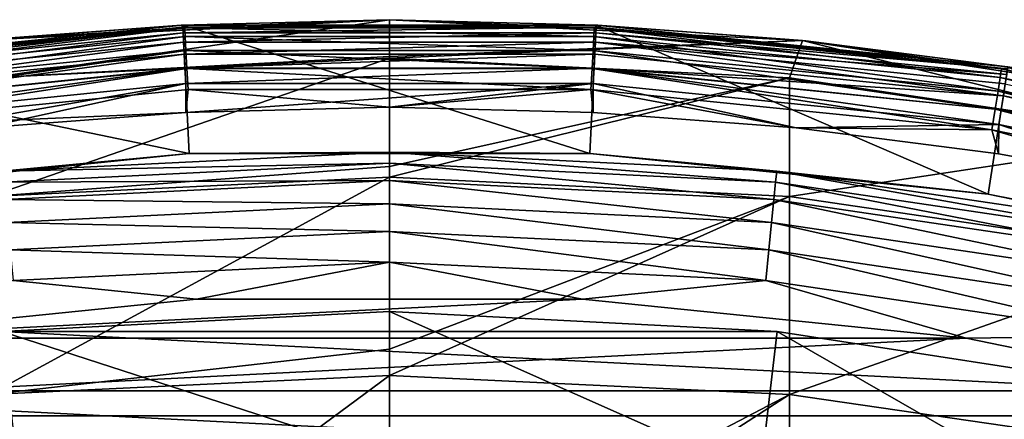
# Model space of a CAD drawing. Header units: millimetres. Extents: x -30 to 76, y -3 to 301.
# Tile 341 of 356: x -1.27 to 2.11, y 299.43 to 300.8. Entities that reach past the tile are written whole.
import ezdxf

# ---------------------------------------------------------------- set-up
doc = ezdxf.new("R2010")
doc.units = ezdxf.units.MM
doc.header["$LTSCALE"] = 81.481481
for name, color, linetype in [('132', 7, 'CONTINUOUS'), ('133', 7, 'CONTINUOUS'), ('136', 7, 'CONTINUOUS'), ('137', 7, 'CONTINUOUS'), ('146', 7, 'CONTINUOUS'), ('148', 7, 'CONTINUOUS'), ('161', 7, 'CONTINUOUS'), ('276', 7, 'CONTINUOUS'), ('279', 7, 'CONTINUOUS'), ('280', 7, 'CONTINUOUS'), ('282', 7, 'CONTINUOUS'), ('289', 7, 'CONTINUOUS')]:
    doc.layers.add(name, color=color, linetype=linetype)

msp = doc.modelspace()

# ---------------------------------------------------------------- linework, layer by layer
at = {"layer": '132', "color": 7, "linetype": 'CONTINUOUS', "true_color": 0xaaaaaa}
for points in [[(0, 300.8, 40), (1.4164, 300.7282, 40), (0, 300.6741, 36.3149), (0, 300.8, 40)], [(1.3722, 300.6006, 36.2293), (0, 300.6679, 36.2246), (1.4164, 300.7282, 40), (1.3722, 300.6006, 36.2293)], [(1.4164, 300.7282, 40), (0, 300.6679, 36.2246), (0, 300.6741, 36.3149), (1.4164, 300.7282, 40)], [(2.7313, 300.3995, 36.2434), (1.3722, 300.6006, 36.2293), (1.4164, 300.7282, 40), (2.7313, 300.3995, 36.2434)], [(2.8182, 300.5134, 40), (2.7313, 300.3995, 36.2434), (1.4164, 300.7282, 40), (2.8182, 300.5134, 40)], [(0, 300.6679, 36.2246), (1.3722, 300.6006, 36.2293), (0, 300.297, 32.647), (0, 300.6679, 36.2246)], [(1.3722, 300.194, 32.397), (0, 300.2607, 32.3875), (1.3722, 300.6006, 36.2293), (1.3722, 300.194, 32.397)], [(1.3722, 300.6006, 36.2293), (0, 300.2607, 32.3875), (0, 300.297, 32.647), (1.3722, 300.6006, 36.2293)], [(2.7313, 300.3995, 36.2434), (1.3722, 300.194, 32.397), (1.3722, 300.6006, 36.2293), (2.7313, 300.3995, 36.2434)], [(2.7313, 299.9944, 32.4254), (1.3722, 300.194, 32.397), (2.7313, 300.3995, 36.2434), (2.7313, 299.9944, 32.4254)], [(0, 300.2607, 32.3875), (1.3722, 300.194, 32.397), (0, 299.6705, 29.0134), (0, 300.2607, 32.3875)], [(1.3722, 299.5147, 28.6035), (0, 299.5806, 28.5893), (1.3722, 300.194, 32.397), (1.3722, 299.5147, 28.6035)], [(1.3722, 300.194, 32.397), (0, 299.5806, 28.5893), (0, 299.6705, 29.0134), (1.3722, 300.194, 32.397)], [(2.7313, 299.9944, 32.4254), (1.3722, 299.5147, 28.6035), (1.3722, 300.194, 32.397), (2.7313, 299.9944, 32.4254)], [(2.7313, 299.3177, 28.6461), (1.3722, 299.5147, 28.6035), (2.7313, 299.9944, 32.4254), (2.7313, 299.3177, 28.6461)], [(0, 299.5806, 28.5893), (1.3722, 299.5147, 28.6035), (0, 298.7975, 25.431), (0, 299.5806, 28.5893)], [(1.3722, 298.5663, 24.8683), (0, 298.631, 24.8493), (1.3722, 299.5147, 28.6035), (1.3722, 298.5663, 24.8683)], [(1.3722, 299.5147, 28.6035), (0, 298.631, 24.8493), (0, 298.7975, 25.431), (1.3722, 299.5147, 28.6035)], [(2.7313, 299.3177, 28.6461), (1.3722, 298.5663, 24.8683), (1.3722, 299.5147, 28.6035), (2.7313, 299.3177, 28.6461)]]:
    msp.add_3dface(points, dxfattribs=at)
at = {"layer": '133', "color": 7, "linetype": 'CONTINUOUS', "true_color": 0xaaaaaa}
for points in [[(0, 300.8, 40), (-1.3722, 300.6006, 36.2293), (-1.4164, 300.7282, 40), (0, 300.8, 40)], [(0, 300.8, 40), (0, 300.6741, 36.3149), (-1.3722, 300.6006, 36.2293), (0, 300.8, 40)], [(0, 300.6741, 36.3149), (0, 300.6679, 36.2246), (-1.3722, 300.6006, 36.2293), (0, 300.6741, 36.3149)], [(0, 300.6679, 36.2246), (0, 300.297, 32.647), (-1.3722, 300.194, 32.397), (0, 300.6679, 36.2246)], [(0, 300.6679, 36.2246), (-1.3722, 300.194, 32.397), (-1.3722, 300.6006, 36.2293), (0, 300.6679, 36.2246)], [(0, 300.297, 32.647), (0, 300.2607, 32.3875), (-1.3722, 300.194, 32.397), (0, 300.297, 32.647)], [(0, 300.2607, 32.3875), (0, 299.6705, 29.0134), (-1.3722, 299.5147, 28.6035), (0, 300.2607, 32.3875)], [(0, 300.2607, 32.3875), (-1.3722, 299.5147, 28.6035), (-1.3722, 300.194, 32.397), (0, 300.2607, 32.3875)], [(0, 299.6705, 29.0134), (0, 299.5806, 28.5893), (-1.3722, 299.5147, 28.6035), (0, 299.6705, 29.0134)], [(0, 299.5806, 28.5893), (0, 298.7975, 25.431), (-1.3722, 298.5663, 24.8683), (0, 299.5806, 28.5893)], [(0, 299.5806, 28.5893), (-1.3722, 298.5663, 24.8683), (-1.3722, 299.5147, 28.6035), (0, 299.5806, 28.5893)]]:
    msp.add_3dface(points, dxfattribs=at)
at = {"layer": '136', "color": 7, "linetype": 'CONTINUOUS', "true_color": 0xaaaaaa}
for points in [[(-1.4275, 300.727, 111.7), (-0.7147, 300.7817, 111.7), (-1.3923, 300.7306, 110), (-1.4275, 300.727, 111.7)], [(-0.7147, 300.7817, 111.7), (0, 300.8, 111.7), (-1.3923, 300.7306, 110), (-0.7147, 300.7817, 111.7)], [(-1.3923, 300.7306, 110), (0, 300.8, 111.7), (0, 300.8, 110), (-1.3923, 300.7306, 110)], [(1.4164, 300.7282, 40), (0, 300.8, 40), (0.7147, 300.7817, 111.7), (1.4164, 300.7282, 40)], [(0.7147, 300.7817, 111.7), (0, 300.8, 40), (0, 300.8, 110), (0.7147, 300.7817, 111.7)], [(0, 300.8, 111.7), (0.7147, 300.7817, 111.7), (0, 300.8, 110), (0, 300.8, 111.7)], [(1.4275, 300.727, 111.7), (1.4164, 300.7282, 40), (0.7147, 300.7817, 111.7), (1.4275, 300.727, 111.7)], [(2.8182, 300.5134, 40), (1.4164, 300.7282, 40), (2.1366, 300.636, 111.7), (2.8182, 300.5134, 40)], [(2.1366, 300.636, 111.7), (1.4164, 300.7282, 40), (1.4275, 300.727, 111.7), (2.1366, 300.636, 111.7)]]:
    msp.add_3dface(points, dxfattribs=at)
at = {"layer": '137', "color": 7, "linetype": 'CONTINUOUS', "true_color": 0xaaaaaa}
for points in [[(0, 300.8, 40), (-1.4164, 300.7282, 40), (0, 300.8, 110), (0, 300.8, 40)], [(-1.4164, 300.7282, 40), (-1.3923, 300.7306, 110), (0, 300.8, 110), (-1.4164, 300.7282, 40)]]:
    msp.add_3dface(points, dxfattribs=at)
at = {"layer": '146', "color": 7, "linetype": 'CONTINUOUS', "true_color": 0xaaaaaa}
for points in [[(-1.3297, 299.7314, 110), (0, 299.3, 109.5), (0, 299.7996, 110), (-1.3297, 299.7314, 110)], [(0, 299.3, 109.5), (1.2716, 299.2352, 109.5004), (0, 299.7996, 110), (0, 299.3, 109.5)], [(0, 299.7996, 110), (1.2716, 299.2352, 109.5004), (1.3297, 299.7314, 110), (0, 299.7996, 110)], [(-1.2717, 299.2351, 109.5004), (0, 299.3, 109.5), (-1.3297, 299.7314, 110), (-1.2717, 299.2351, 109.5004)], [(1.2716, 299.2352, 109.5004), (2.5321, 299.0408, 109.5004), (1.3297, 299.7314, 110), (1.2716, 299.2352, 109.5004)], [(1.3297, 299.7314, 110), (2.5321, 299.0408, 109.5004), (2.6454, 299.5276, 110), (1.3297, 299.7314, 110)]]:
    msp.add_3dface(points, dxfattribs=at)
at = {"layer": '148', "color": 7, "linetype": 'CONTINUOUS', "true_color": 0x323232}
for points in [[(-1.3297, 299.7314, 110), (0, 299.7996, 110), (1.3297, 299.7314, 110), (-1.3297, 299.7314, 110)], [(-2.6454, 299.5276, 110), (-1.3297, 299.7314, 110), (2.6454, 299.5276, 110), (-2.6454, 299.5276, 110)], [(-1.3297, 299.7314, 110), (1.3297, 299.7314, 110), (2.6454, 299.5276, 110), (-1.3297, 299.7314, 110)], [(-3.9333, 299.1902, 110), (-2.6454, 299.5276, 110), (3.9333, 299.1902, 110), (-3.9333, 299.1902, 110)], [(-2.6454, 299.5276, 110), (2.6454, 299.5276, 110), (3.9333, 299.1902, 110), (-2.6454, 299.5276, 110)]]:
    msp.add_3dface(points, dxfattribs=at)
at = {"layer": '161', "color": 7, "linetype": 'CONTINUOUS', "true_color": 0x323232}
for points in [[(-0.7147, 300.7817, 111.7), (-1.4275, 300.727, 111.7), (-0.702, 300.7722, 111.7773), (-0.7147, 300.7817, 111.7)], [(0, 300.8, 111.7), (-0.7147, 300.7817, 111.7), (-0.702, 300.7722, 111.7773), (0, 300.8, 111.7)], [(0, 300.8, 111.7), (-0.702, 300.7722, 111.7773), (0.702, 300.7722, 111.7773), (0, 300.8, 111.7)], [(0.7147, 300.7817, 111.7), (0, 300.8, 111.7), (0.702, 300.7722, 111.7773), (0.7147, 300.7817, 111.7)], [(0.7147, 300.7817, 111.7), (0.702, 300.7722, 111.7773), (2.099, 300.6315, 111.7773), (0.7147, 300.7817, 111.7)], [(1.4275, 300.727, 111.7), (0.7147, 300.7817, 111.7), (2.099, 300.6315, 111.7773), (1.4275, 300.727, 111.7)], [(-1.4275, 300.727, 111.7), (-2.099, 300.6315, 111.7773), (-0.702, 300.7722, 111.7773), (-1.4275, 300.727, 111.7)], [(-2.099, 300.6315, 111.7773), (-2.0942, 300.6019, 111.8498), (-0.702, 300.7722, 111.7773), (-2.099, 300.6315, 111.7773)], [(-2.0942, 300.6019, 111.8498), (-0.7004, 300.7423, 111.8498), (-0.702, 300.7722, 111.7773), (-2.0942, 300.6019, 111.8498)], [(-2.0942, 300.6019, 111.8498), (-2.0867, 300.5549, 111.912), (-0.7004, 300.7423, 111.8498), (-2.0942, 300.6019, 111.8498)], [(-2.0867, 300.5549, 111.912), (-0.6979, 300.6947, 111.912), (-0.7004, 300.7423, 111.8498), (-2.0867, 300.5549, 111.912)], [(-0.7004, 300.7423, 111.8498), (0.7004, 300.7423, 111.8498), (-0.702, 300.7722, 111.7773), (-0.7004, 300.7423, 111.8498)], [(-0.702, 300.7722, 111.7773), (0.7004, 300.7423, 111.8498), (0.702, 300.7722, 111.7773), (-0.702, 300.7722, 111.7773)], [(-0.6979, 300.6947, 111.912), (0.6979, 300.6947, 111.912), (-0.7004, 300.7423, 111.8498), (-0.6979, 300.6947, 111.912)], [(-0.7004, 300.7423, 111.8498), (0.6979, 300.6947, 111.912), (0.7004, 300.7423, 111.8498), (-0.7004, 300.7423, 111.8498)], [(0.6979, 300.6947, 111.912), (2.0867, 300.5549, 111.912), (0.7004, 300.7423, 111.8498), (0.6979, 300.6947, 111.912)], [(0.7004, 300.7423, 111.8498), (2.0942, 300.6019, 111.8498), (0.702, 300.7722, 111.7773), (0.7004, 300.7423, 111.8498)], [(0.7004, 300.7423, 111.8498), (2.0867, 300.5549, 111.912), (2.0942, 300.6019, 111.8498), (0.7004, 300.7423, 111.8498)], [(0.702, 300.7722, 111.7773), (2.0942, 300.6019, 111.8498), (2.099, 300.6315, 111.7773), (0.702, 300.7722, 111.7773)], [(2.1366, 300.636, 111.7), (1.4275, 300.727, 111.7), (2.099, 300.6315, 111.7773), (2.1366, 300.636, 111.7)], [(-2.0867, 300.5549, 111.912), (-2.0768, 300.4935, 111.9598), (-0.6979, 300.6947, 111.912), (-2.0867, 300.5549, 111.912)], [(-2.0768, 300.4935, 111.9598), (-0.6946, 300.6326, 111.9598), (-0.6979, 300.6947, 111.912), (-2.0768, 300.4935, 111.9598)], [(-0.6946, 300.6326, 111.9598), (0.6946, 300.6326, 111.9598), (-0.6979, 300.6947, 111.912), (-0.6946, 300.6326, 111.9598)], [(-0.6979, 300.6947, 111.912), (0.6946, 300.6326, 111.9598), (0.6979, 300.6947, 111.912), (-0.6979, 300.6947, 111.912)], [(0.6946, 300.6326, 111.9598), (2.0768, 300.4935, 111.9598), (0.6979, 300.6947, 111.912), (0.6946, 300.6326, 111.9598)], [(0.6979, 300.6947, 111.912), (2.0768, 300.4935, 111.9598), (2.0867, 300.5549, 111.912), (0.6979, 300.6947, 111.912)], [(-2.0768, 300.4935, 111.9598), (-2.0652, 300.422, 111.9898), (-0.6946, 300.6326, 111.9598), (-2.0768, 300.4935, 111.9598)], [(-2.0652, 300.422, 111.9898), (-0.6907, 300.5603, 111.9898), (-0.6946, 300.6326, 111.9598), (-2.0652, 300.422, 111.9898)], [(-0.6907, 300.5603, 111.9898), (0.6907, 300.5603, 111.9898), (-0.6946, 300.6326, 111.9598), (-0.6907, 300.5603, 111.9898)], [(-0.6946, 300.6326, 111.9598), (0.6907, 300.5603, 111.9898), (0.6946, 300.6326, 111.9598), (-0.6946, 300.6326, 111.9598)], [(0.6907, 300.5603, 111.9898), (2.0652, 300.422, 111.9898), (0.6946, 300.6326, 111.9598), (0.6907, 300.5603, 111.9898)], [(0.6946, 300.6326, 111.9598), (2.0652, 300.422, 111.9898), (2.0768, 300.4935, 111.9598), (0.6946, 300.6326, 111.9598)], [(2.0942, 300.6019, 111.8498), (3.467, 300.3226, 111.8498), (2.099, 300.6315, 111.7773), (2.0942, 300.6019, 111.8498)], [(2.1366, 300.636, 111.7), (2.099, 300.6315, 111.7773), (3.4748, 300.3514, 111.7773), (2.1366, 300.636, 111.7)], [(2.099, 300.6315, 111.7773), (3.467, 300.3226, 111.8498), (3.4748, 300.3514, 111.7773), (2.099, 300.6315, 111.7773)], [(2.0867, 300.5549, 111.912), (3.4544, 300.2766, 111.912), (2.0942, 300.6019, 111.8498), (2.0867, 300.5549, 111.912)], [(2.0942, 300.6019, 111.8498), (3.4544, 300.2766, 111.912), (3.467, 300.3226, 111.8498), (2.0942, 300.6019, 111.8498)], [(-0.6907, 300.5603, 111.9898), (-2.0652, 300.422, 111.9898), (-0.6984, 300.4822, 112), (-0.6907, 300.5603, 111.9898)], [(0, 300.5, 112), (-0.6907, 300.5603, 111.9898), (-0.6984, 300.4822, 112), (0, 300.5, 112)], [(0.6907, 300.5603, 111.9898), (-0.6907, 300.5603, 111.9898), (0, 300.5, 112), (0.6907, 300.5603, 111.9898)], [(0.6984, 300.4822, 112), (0.6907, 300.5603, 111.9898), (0, 300.5, 112), (0.6984, 300.4822, 112)], [(2.0652, 300.422, 111.9898), (0.6907, 300.5603, 111.9898), (1.395, 300.4288, 112), (2.0652, 300.422, 111.9898)], [(1.395, 300.4288, 112), (0.6907, 300.5603, 111.9898), (0.6984, 300.4822, 112), (1.395, 300.4288, 112)], [(2.0768, 300.4935, 111.9598), (3.438, 300.2166, 111.9598), (2.0867, 300.5549, 111.912), (2.0768, 300.4935, 111.9598)], [(2.0867, 300.5549, 111.912), (3.438, 300.2166, 111.9598), (3.4544, 300.2766, 111.912), (2.0867, 300.5549, 111.912)], [(-0.6984, 300.4822, 112), (-2.0652, 300.422, 111.9898), (-1.395, 300.4288, 112), (-0.6984, 300.4822, 112)], [(2.0652, 300.422, 111.9898), (3.419, 300.1467, 111.9898), (2.0768, 300.4935, 111.9598), (2.0652, 300.422, 111.9898)], [(2.0768, 300.4935, 111.9598), (3.419, 300.1467, 111.9898), (3.438, 300.2166, 111.9598), (2.0768, 300.4935, 111.9598)], [(2.088, 300.34, 112), (2.0652, 300.422, 111.9898), (1.395, 300.4288, 112), (2.088, 300.34, 112)], [(3.419, 300.1467, 111.9898), (2.0652, 300.422, 111.9898), (2.7755, 300.2159, 112), (3.419, 300.1467, 111.9898)], [(2.7755, 300.2159, 112), (2.0652, 300.422, 111.9898), (2.088, 300.34, 112), (2.7755, 300.2159, 112)]]:
    msp.add_3dface(points, dxfattribs=at)
at = {"layer": '276', "color": 7, "linetype": 'CONTINUOUS', "true_color": 0xaaaaaa}
for points in [[(-2.1199, 300.6379, 112.2007), (-0.6867, 300.341, 238.5017), (-0.7091, 300.7813, 112.2007), (-2.1199, 300.6379, 112.2007)], [(-0.6867, 300.341, 238.5017), (0.6867, 300.341, 238.5017), (-0.7091, 300.7813, 112.2007), (-0.6867, 300.341, 238.5017)], [(-0.7091, 300.7813, 112.2007), (0.6867, 300.341, 238.5017), (0.7091, 300.7813, 112.2007), (-0.7091, 300.7813, 112.2007)], [(0.6867, 300.341, 238.5017), (2.0531, 300.2021, 238.5017), (0.7091, 300.7813, 112.2007), (0.6867, 300.341, 238.5017)], [(0.7091, 300.7813, 112.2007), (2.0531, 300.2021, 238.5017), (2.1199, 300.6379, 112.2007), (0.7091, 300.7813, 112.2007)], [(-2.0531, 300.2021, 238.5017), (-0.6867, 300.341, 238.5017), (-2.1199, 300.6379, 112.2007), (-2.0531, 300.2021, 238.5017)], [(2.0531, 300.2021, 238.5017), (3.3985, 299.9256, 238.5017), (2.1199, 300.6379, 112.2007), (2.0531, 300.2021, 238.5017)]]:
    msp.add_3dface(points, dxfattribs=at)
at = {"layer": '279', "color": 7, "linetype": 'CONTINUOUS', "true_color": 0xaaaaaa}
for points in [[(-0.6988, 300.5816, 112), (-2.088, 300.34, 112), (-2.0891, 300.4402, 112), (-0.6988, 300.5816, 112)], [(-1.395, 300.4288, 112), (-2.088, 300.34, 112), (-0.6988, 300.5816, 112), (-1.395, 300.4288, 112)], [(-0.6984, 300.4822, 112), (-1.395, 300.4288, 112), (-0.6988, 300.5816, 112), (-0.6984, 300.4822, 112)], [(0.6988, 300.5816, 112), (-0.6984, 300.4822, 112), (-0.6988, 300.5816, 112), (0.6988, 300.5816, 112)], [(0, 300.5, 112), (-0.6984, 300.4822, 112), (0.6988, 300.5816, 112), (0, 300.5, 112)], [(0.6984, 300.4822, 112), (0, 300.5, 112), (0.6988, 300.5816, 112), (0.6984, 300.4822, 112)], [(1.395, 300.4288, 112), (0.6984, 300.4822, 112), (0.6988, 300.5816, 112), (1.395, 300.4288, 112)], [(2.0891, 300.4402, 112), (1.395, 300.4288, 112), (0.6988, 300.5816, 112), (2.0891, 300.4402, 112)], [(2.088, 300.34, 112), (1.395, 300.4288, 112), (2.0891, 300.4402, 112), (2.088, 300.34, 112)], [(2.7755, 300.2159, 112), (2.088, 300.34, 112), (2.0891, 300.4402, 112), (2.7755, 300.2159, 112)], [(3.4581, 300.159, 112), (2.7755, 300.2159, 112), (2.0891, 300.4402, 112), (3.4581, 300.159, 112)]]:
    msp.add_3dface(points, dxfattribs=at)
at = {"layer": '280', "color": 7, "linetype": 'CONTINUOUS', "true_color": 0xaaaaaa}
for points in [[(-0.6615, 299.8417, 239), (-1.9775, 299.7078, 239), (0.6615, 299.8417, 239), (-0.6615, 299.8417, 239)], [(0.6615, 299.8417, 239), (-1.9775, 299.7078, 239), (1.9775, 299.7078, 239), (0.6615, 299.8417, 239)], [(-1.9775, 299.7078, 239), (-3.2733, 299.4415, 239), (1.9775, 299.7078, 239), (-1.9775, 299.7078, 239)], [(1.9775, 299.7078, 239), (-3.2733, 299.4415, 239), (3.2733, 299.4415, 239), (1.9775, 299.7078, 239)], [(-3.2733, 299.4415, 239), (-4.5356, 299.0455, 239), (3.2733, 299.4415, 239), (-3.2733, 299.4415, 239)], [(3.2733, 299.4415, 239), (-4.5356, 299.0455, 239), (4.5356, 299.0455, 239), (3.2733, 299.4415, 239)]]:
    msp.add_3dface(points, dxfattribs=at)
at = {"layer": '282', "color": 7, "linetype": 'CONTINUOUS', "true_color": 0xaaaaaa}
for points in [[(-0.6867, 300.341, 238.5017), (-2.0531, 300.2021, 238.5017), (-1.3277, 300.2803, 238.6127), (-0.6867, 300.341, 238.5017)], [(-0.6867, 300.341, 238.5017), (-1.3277, 300.2803, 238.6127), (0, 300.3456, 238.6127), (-0.6867, 300.341, 238.5017)], [(-1.3277, 300.2803, 238.6127), (0, 300.3083, 238.7182), (0, 300.3456, 238.6127), (-1.3277, 300.2803, 238.6127)], [(0.6867, 300.341, 238.5017), (-0.6867, 300.341, 238.5017), (0, 300.3456, 238.6127), (0.6867, 300.341, 238.5017)], [(0.6867, 300.341, 238.5017), (0, 300.3456, 238.6127), (1.3277, 300.2803, 238.6127), (0.6867, 300.341, 238.5017)], [(0, 300.3083, 238.7182), (1.324, 300.2433, 238.7182), (0, 300.3456, 238.6127), (0, 300.3083, 238.7182)], [(0, 300.3456, 238.6127), (1.324, 300.2433, 238.7182), (1.3277, 300.2803, 238.6127), (0, 300.3456, 238.6127)], [(2.0531, 300.2021, 238.5017), (0.6867, 300.341, 238.5017), (1.3277, 300.2803, 238.6127), (2.0531, 300.2021, 238.5017)], [(-1.324, 300.2433, 238.7182), (0, 300.3083, 238.7182), (-1.3277, 300.2803, 238.6127), (-1.324, 300.2433, 238.7182)], [(-1.324, 300.2433, 238.7182), (0, 300.2486, 238.8127), (0, 300.3083, 238.7182), (-1.324, 300.2433, 238.7182)], [(0, 300.2486, 238.8127), (1.3182, 300.1838, 238.8127), (0, 300.3083, 238.7182), (0, 300.2486, 238.8127)], [(0, 300.3083, 238.7182), (1.3182, 300.1838, 238.8127), (1.324, 300.2433, 238.7182), (0, 300.3083, 238.7182)], [(1.324, 300.2433, 238.7182), (2.6353, 300.0488, 238.7182), (1.3277, 300.2803, 238.6127), (1.324, 300.2433, 238.7182)], [(2.0531, 300.2021, 238.5017), (1.3277, 300.2803, 238.6127), (2.6426, 300.0853, 238.6127), (2.0531, 300.2021, 238.5017)], [(1.3277, 300.2803, 238.6127), (2.6353, 300.0488, 238.7182), (2.6426, 300.0853, 238.6127), (1.3277, 300.2803, 238.6127)], [(-1.3182, 300.1838, 238.8127), (0, 300.2486, 238.8127), (-1.324, 300.2433, 238.7182), (-1.3182, 300.1838, 238.8127)], [(-1.3182, 300.1838, 238.8127), (0, 300.1693, 238.8916), (0, 300.2486, 238.8127), (-1.3182, 300.1838, 238.8127)], [(0, 300.1693, 238.8916), (1.3104, 300.1049, 238.8916), (0, 300.2486, 238.8127), (0, 300.1693, 238.8916)], [(0, 300.2486, 238.8127), (1.3104, 300.1049, 238.8916), (1.3182, 300.1838, 238.8127), (0, 300.2486, 238.8127)], [(1.3182, 300.1838, 238.8127), (2.6237, 299.9902, 238.8127), (1.324, 300.2433, 238.7182), (1.3182, 300.1838, 238.8127)], [(1.324, 300.2433, 238.7182), (2.6237, 299.9902, 238.8127), (2.6353, 300.0488, 238.7182), (1.324, 300.2433, 238.7182)], [(3.3985, 299.9256, 238.5017), (2.0531, 300.2021, 238.5017), (2.6426, 300.0853, 238.6127), (3.3985, 299.9256, 238.5017)], [(-1.3104, 300.1049, 238.8916), (0, 300.1693, 238.8916), (-1.3182, 300.1838, 238.8127), (-1.3104, 300.1049, 238.8916)], [(-1.3104, 300.1049, 238.8916), (0, 300.0745, 238.9509), (0, 300.1693, 238.8916), (-1.3104, 300.1049, 238.8916)], [(0, 300.0745, 238.9509), (1.3011, 300.0106, 238.9509), (0, 300.1693, 238.8916), (0, 300.0745, 238.9509)], [(0, 300.1693, 238.8916), (1.3011, 300.0106, 238.9509), (1.3104, 300.1049, 238.8916), (0, 300.1693, 238.8916)], [(1.3104, 300.1049, 238.8916), (2.6082, 299.9124, 238.8916), (1.3182, 300.1838, 238.8127), (1.3104, 300.1049, 238.8916)], [(1.3182, 300.1838, 238.8127), (2.6082, 299.9124, 238.8916), (2.6237, 299.9902, 238.8127), (1.3182, 300.1838, 238.8127)], [(-1.3011, 300.0106, 238.9509), (0, 300.0745, 238.9509), (-1.3104, 300.1049, 238.8916), (-1.3011, 300.0106, 238.9509)], [(1.3011, 300.0106, 238.9509), (2.5897, 299.8194, 238.9509), (1.3104, 300.1049, 238.8916), (1.3011, 300.0106, 238.9509)], [(1.3104, 300.1049, 238.8916), (2.5897, 299.8194, 238.9509), (2.6082, 299.9124, 238.8916), (1.3104, 300.1049, 238.8916)], [(-1.3011, 300.0106, 238.9509), (0, 299.9689, 238.9876), (0, 300.0745, 238.9509), (-1.3011, 300.0106, 238.9509)], [(0, 299.9689, 238.9876), (1.2908, 299.9055, 238.9876), (0, 300.0745, 238.9509), (0, 299.9689, 238.9876)], [(0, 300.0745, 238.9509), (1.2908, 299.9055, 238.9876), (1.3011, 300.0106, 238.9509), (0, 300.0745, 238.9509)], [(-1.2908, 299.9055, 238.9876), (0, 299.9689, 238.9876), (-1.3011, 300.0106, 238.9509), (-1.2908, 299.9055, 238.9876)], [(1.2908, 299.9055, 238.9876), (2.5691, 299.7159, 238.9876), (1.3011, 300.0106, 238.9509), (1.2908, 299.9055, 238.9876)], [(1.3011, 300.0106, 238.9509), (2.5691, 299.7159, 238.9876), (2.5897, 299.8194, 238.9509), (1.3011, 300.0106, 238.9509)], [(-1.2908, 299.9055, 238.9876), (-0.6615, 299.8417, 239), (0, 299.9689, 238.9876), (-1.2908, 299.9055, 238.9876)], [(-0.6615, 299.8417, 239), (0.6615, 299.8417, 239), (0, 299.9689, 238.9876), (-0.6615, 299.8417, 239)], [(0, 299.9689, 238.9876), (0.6615, 299.8417, 239), (1.2908, 299.9055, 238.9876), (0, 299.9689, 238.9876)], [(-1.9775, 299.7078, 239), (-0.6615, 299.8417, 239), (-1.2908, 299.9055, 238.9876), (-1.9775, 299.7078, 239)], [(0.6615, 299.8417, 239), (1.9775, 299.7078, 239), (1.2908, 299.9055, 238.9876), (0.6615, 299.8417, 239)], [(1.2908, 299.9055, 238.9876), (1.9775, 299.7078, 239), (2.5691, 299.7159, 238.9876), (1.2908, 299.9055, 238.9876)], [(1.9775, 299.7078, 239), (3.2733, 299.4415, 239), (2.5691, 299.7159, 238.9876), (1.9775, 299.7078, 239)]]:
    msp.add_3dface(points, dxfattribs=at)
at = {"layer": '289', "color": 7, "linetype": 'CONTINUOUS', "true_color": 0xaaaaaa}
for points in [[(-2.1199, 300.6379, 112.2007), (-0.7091, 300.7813, 112.2007), (-0.709, 300.7747, 112.149), (-2.1199, 300.6379, 112.2007)], [(-0.7091, 300.7813, 112.2007), (0.7091, 300.7813, 112.2007), (-0.709, 300.7747, 112.149), (-0.7091, 300.7813, 112.2007)], [(-0.709, 300.7747, 112.149), (0.7091, 300.7813, 112.2007), (0.709, 300.7747, 112.149), (-0.709, 300.7747, 112.149)], [(0.7091, 300.7813, 112.2007), (2.1199, 300.6379, 112.2007), (0.709, 300.7747, 112.149), (0.7091, 300.7813, 112.2007)], [(-2.1198, 300.6312, 112.149), (-2.1199, 300.6379, 112.2007), (-0.709, 300.7747, 112.149), (-2.1198, 300.6312, 112.149)], [(-2.1198, 300.6312, 112.149), (-0.709, 300.7747, 112.149), (-2.1167, 300.6116, 112.1005), (-2.1198, 300.6312, 112.149)], [(-2.1167, 300.6116, 112.1005), (-0.709, 300.7747, 112.149), (-0.708, 300.7549, 112.1005), (-2.1167, 300.6116, 112.1005)], [(-2.1167, 300.6116, 112.1005), (-0.708, 300.7549, 112.1005), (-2.1116, 300.5802, 112.0589), (-2.1167, 300.6116, 112.1005)], [(-2.1116, 300.5802, 112.0589), (-0.708, 300.7549, 112.1005), (-0.7063, 300.7231, 112.0589), (-2.1116, 300.5802, 112.0589)], [(-0.709, 300.7747, 112.149), (0.709, 300.7747, 112.149), (-0.708, 300.7549, 112.1005), (-0.709, 300.7747, 112.149)], [(-0.708, 300.7549, 112.1005), (0.709, 300.7747, 112.149), (0.708, 300.7549, 112.1005), (-0.708, 300.7549, 112.1005)], [(-0.708, 300.7549, 112.1005), (0.708, 300.7549, 112.1005), (-0.7063, 300.7231, 112.0589), (-0.708, 300.7549, 112.1005)], [(-0.7063, 300.7231, 112.0589), (0.708, 300.7549, 112.1005), (0.7063, 300.7231, 112.0589), (-0.7063, 300.7231, 112.0589)], [(0.708, 300.7549, 112.1005), (2.1167, 300.6116, 112.1005), (0.7063, 300.7231, 112.0589), (0.708, 300.7549, 112.1005)], [(0.709, 300.7747, 112.149), (2.1198, 300.6312, 112.149), (0.708, 300.7549, 112.1005), (0.709, 300.7747, 112.149)], [(0.708, 300.7549, 112.1005), (2.1198, 300.6312, 112.149), (2.1167, 300.6116, 112.1005), (0.708, 300.7549, 112.1005)], [(0.709, 300.7747, 112.149), (2.1199, 300.6379, 112.2007), (2.1198, 300.6312, 112.149), (0.709, 300.7747, 112.149)], [(-2.1116, 300.5802, 112.0589), (-0.7063, 300.7231, 112.0589), (-2.105, 300.5392, 112.0269), (-2.1116, 300.5802, 112.0589)], [(-2.105, 300.5392, 112.0269), (-0.7063, 300.7231, 112.0589), (-0.7041, 300.6817, 112.0269), (-2.105, 300.5392, 112.0269)], [(-0.7063, 300.7231, 112.0589), (0.7063, 300.7231, 112.0589), (-0.7041, 300.6817, 112.0269), (-0.7063, 300.7231, 112.0589)], [(-0.7041, 300.6817, 112.0269), (0.7063, 300.7231, 112.0589), (0.7041, 300.6817, 112.0269), (-0.7041, 300.6817, 112.0269)], [(0.7041, 300.6817, 112.0269), (0.7063, 300.7231, 112.0589), (2.105, 300.5392, 112.0269), (0.7041, 300.6817, 112.0269)], [(0.7063, 300.7231, 112.0589), (2.1167, 300.6116, 112.1005), (2.1116, 300.5802, 112.0589), (0.7063, 300.7231, 112.0589)], [(0.7063, 300.7231, 112.0589), (2.1116, 300.5802, 112.0589), (2.105, 300.5392, 112.0269), (0.7063, 300.7231, 112.0589)], [(-2.105, 300.5392, 112.0269), (-0.7041, 300.6817, 112.0269), (-2.0973, 300.4915, 112.0068), (-2.105, 300.5392, 112.0269)], [(-2.0973, 300.4915, 112.0068), (-0.7041, 300.6817, 112.0269), (-0.7015, 300.6334, 112.0068), (-2.0973, 300.4915, 112.0068)], [(-0.7041, 300.6817, 112.0269), (0.7041, 300.6817, 112.0269), (-0.7015, 300.6334, 112.0068), (-0.7041, 300.6817, 112.0269)], [(-0.7015, 300.6334, 112.0068), (0.7041, 300.6817, 112.0269), (0.7015, 300.6334, 112.0068), (-0.7015, 300.6334, 112.0068)], [(0.7041, 300.6817, 112.0269), (2.105, 300.5392, 112.0269), (0.7015, 300.6334, 112.0068), (0.7041, 300.6817, 112.0269)], [(-2.0891, 300.4402, 112), (-2.0973, 300.4915, 112.0068), (-0.7015, 300.6334, 112.0068), (-2.0891, 300.4402, 112)], [(-0.6988, 300.5816, 112), (-2.0891, 300.4402, 112), (-0.7015, 300.6334, 112.0068), (-0.6988, 300.5816, 112)], [(-0.6988, 300.5816, 112), (-0.7015, 300.6334, 112.0068), (0.7015, 300.6334, 112.0068), (-0.6988, 300.5816, 112)], [(0.6988, 300.5816, 112), (-0.6988, 300.5816, 112), (0.7015, 300.6334, 112.0068), (0.6988, 300.5816, 112)], [(2.0891, 300.4402, 112), (0.6988, 300.5816, 112), (0.7015, 300.6334, 112.0068), (2.0891, 300.4402, 112)], [(2.0891, 300.4402, 112), (0.7015, 300.6334, 112.0068), (2.0973, 300.4915, 112.0068), (2.0891, 300.4402, 112)], [(0.7015, 300.6334, 112.0068), (2.105, 300.5392, 112.0269), (2.0973, 300.4915, 112.0068), (0.7015, 300.6334, 112.0068)], [(2.105, 300.5392, 112.0269), (2.1116, 300.5802, 112.0589), (3.4844, 300.2557, 112.0269), (2.105, 300.5392, 112.0269)], [(2.0973, 300.4915, 112.0068), (2.105, 300.5392, 112.0269), (3.4716, 300.2091, 112.0068), (2.0973, 300.4915, 112.0068)], [(2.105, 300.5392, 112.0269), (3.4844, 300.2557, 112.0269), (3.4716, 300.2091, 112.0068), (2.105, 300.5392, 112.0269)], [(3.4581, 300.159, 112), (2.0891, 300.4402, 112), (2.0973, 300.4915, 112.0068), (3.4581, 300.159, 112)], [(3.4581, 300.159, 112), (2.0973, 300.4915, 112.0068), (3.4716, 300.2091, 112.0068), (3.4581, 300.159, 112)]]:
    msp.add_3dface(points, dxfattribs=at)

doc.saveas('drawing.dxf')
